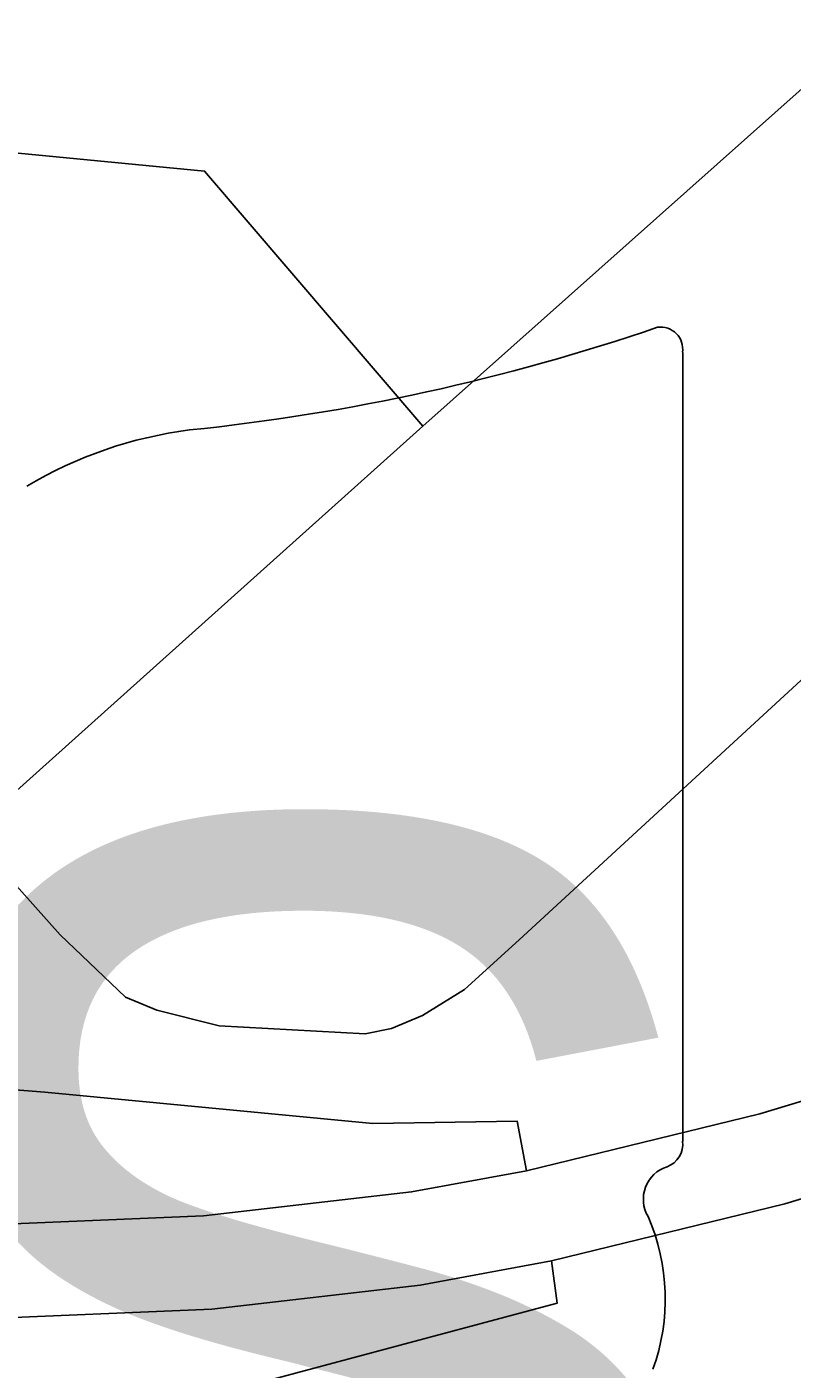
# Model space of a CAD drawing. Extents: x 0 to 34, y 0 to 22.
# Drawn here: x 7.3741 to 7.4757, y 19.1091 to 19.2872 of the extents above; entities that cross this region are included whole.
import ezdxf

# ---------------------------------------------------------------- set-up
doc = ezdxf.new("R2010")
doc.units = 0
for name, color, linetype in [('GM_X_City_Street', 7, 'Continuous'), ('GM_X_Interchange_Ramps', 7, 'Continuous'), ('GM_X_State_Route', 7, 'Continuous'), ('GM_X_State_Shield', 7, 'Continuous')]:
    doc.layers.add(name, color=color, linetype=linetype)

msp = doc.modelspace()

# ---------------------------------------------------------------- linework, layer by layer
at = {"layer": 'GM_X_City_Street'}
for points in [[(7.226449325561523, 19.284626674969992), (7.397723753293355, 19.268085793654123), (7.4267044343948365, 19.234227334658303)], [(7.527092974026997, 19.246729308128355), (7.4394673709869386, 19.16605061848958), (7.43220352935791, 19.15947654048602), (7.426667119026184, 19.156015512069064), (7.4225163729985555, 19.154288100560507), (7.419055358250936, 19.153598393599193), (7.3996810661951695, 19.15463608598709), (7.3913733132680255, 19.15671145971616), (7.387222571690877, 19.15843885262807), (7.378573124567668, 19.16674657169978), (7.366537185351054, 19.18018681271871)]]:
    msp.add_lwpolyline(points, dxfattribs=at)
at = {"layer": 'GM_X_Interchange_Ramps'}
for points in [[(7.440441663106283, 19.13540218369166), (7.439233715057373, 19.141998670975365), (7.4200576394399, 19.141705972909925), (7.376508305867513, 19.145847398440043), (7.354770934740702, 19.147561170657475), (7.339126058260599, 19.149331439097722), (7.333045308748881, 19.150019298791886)], [(7.257057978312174, 19.08109074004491), (7.260780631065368, 19.079165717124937), (7.271186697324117, 19.073784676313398), (7.2753331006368, 19.073018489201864), (7.279676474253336, 19.07363801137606), (7.354185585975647, 19.093692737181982), (7.444503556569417, 19.117846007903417), (7.443761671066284, 19.12345073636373)]]:
    msp.add_lwpolyline(points, dxfattribs=at)
at = {"layer": 'GM_X_State_Route'}
for points in [[(7.440441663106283, 19.13540218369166), (7.471426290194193, 19.142966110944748), (7.502746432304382, 19.152441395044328), (7.526321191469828, 19.162083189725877), (7.553084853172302, 19.17546500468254), (7.573672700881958, 19.18747423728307), (7.602152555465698, 19.207203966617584), (7.628401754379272, 19.228306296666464), (7.646758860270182, 19.24632046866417), (7.665115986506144, 19.26605083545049), (7.689306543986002, 19.29744675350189), (7.722590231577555, 19.345827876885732), (7.784009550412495, 19.43486895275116), (7.8355434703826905, 19.509287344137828), (7.861396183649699, 19.54459541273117), (7.884754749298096, 19.57124352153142), (7.906961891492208, 19.594602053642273), (7.914481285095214, 19.601687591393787)], [(7.443761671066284, 19.12345073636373), (7.474746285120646, 19.131015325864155), (7.50606643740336, 19.14048999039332), (7.531859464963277, 19.150228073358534), (7.563179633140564, 19.165230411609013), (7.599235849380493, 19.18867533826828), (7.624799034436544, 19.208919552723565), (7.6460728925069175, 19.226933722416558), (7.670091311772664, 19.252668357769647), (7.699772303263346, 19.290069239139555), (7.7217321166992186, 19.320779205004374), (7.745408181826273, 19.355606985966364), (7.794475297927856, 19.4247468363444), (7.8287028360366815, 19.478641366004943), (7.845772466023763, 19.50246531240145), (7.869891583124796, 19.532238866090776), (7.893250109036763, 19.558886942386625), (7.910599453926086, 19.577135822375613)], [(7.333045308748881, 19.150019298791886), (7.3486696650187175, 19.164093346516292), (7.366537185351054, 19.18018681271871), (7.372353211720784, 19.185480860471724), (7.4267044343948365, 19.234227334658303), (7.489102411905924, 19.289802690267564), (7.5396383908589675, 19.33750527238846), (7.606093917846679, 19.40947852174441), (7.632272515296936, 19.435451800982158)], [(7.050150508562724, 19.146033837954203), (7.077081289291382, 19.14856342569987), (7.102262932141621, 19.149192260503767), (7.121212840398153, 19.148139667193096), (7.155427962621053, 19.14550755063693), (7.212070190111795, 19.140117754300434), (7.262022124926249, 19.136032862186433), (7.31194424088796, 19.13111476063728), (7.3328216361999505, 19.12997888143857), (7.365984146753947, 19.128136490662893), (7.397567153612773, 19.129452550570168), (7.425202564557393, 19.132611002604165), (7.440441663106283, 19.13540218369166)], [(7.282922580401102, 19.121772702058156), (7.299739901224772, 19.12018050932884), (7.333937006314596, 19.117592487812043), (7.367099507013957, 19.11575010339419), (7.398683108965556, 19.117065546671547), (7.426318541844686, 19.12022396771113), (7.443761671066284, 19.12345073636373)]]:
    msp.add_lwpolyline(points, dxfattribs=at)
at = {"layer": 'GM_X_State_Shield'}
for p, q in [((7.461175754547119, 19.139327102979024), (7.461175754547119, 19.24401250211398)), ((7.461150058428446, 19.139352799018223), (7.461175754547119, 19.139327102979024))]:
    msp.add_line(p, q, dxfattribs=at)
for centre, radius, start, end in [((7.458251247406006, 19.24444666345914), 0.0029352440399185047, 351.8620861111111, 97.738), ((7.367253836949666, 19.51188534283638), 0.2796157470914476, 275.8444694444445, 288.9064527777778), ((7.402919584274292, 19.17793039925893), 0.056254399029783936, 97.34618055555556, 120.7688527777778), ((7.458044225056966, 19.138922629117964), 0.003141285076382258, 289.6038111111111, 7.734130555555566), ((7.460497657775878, 19.131641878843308), 0.004542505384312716, 107.94398333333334, 210.33696666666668), ((7.431598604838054, 19.118408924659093), 0.02726868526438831, 340.0329638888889, 23.649566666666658)]:
    msp.add_arc(centre, radius, start, end, dxfattribs=at)

# ---------------------------------------------------------------- texts
msp.add_text('4S', height=0.13183620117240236, dxfattribs=at).set_placement((7.253243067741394, 19.049601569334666))

doc.saveas('drawing.dxf')
